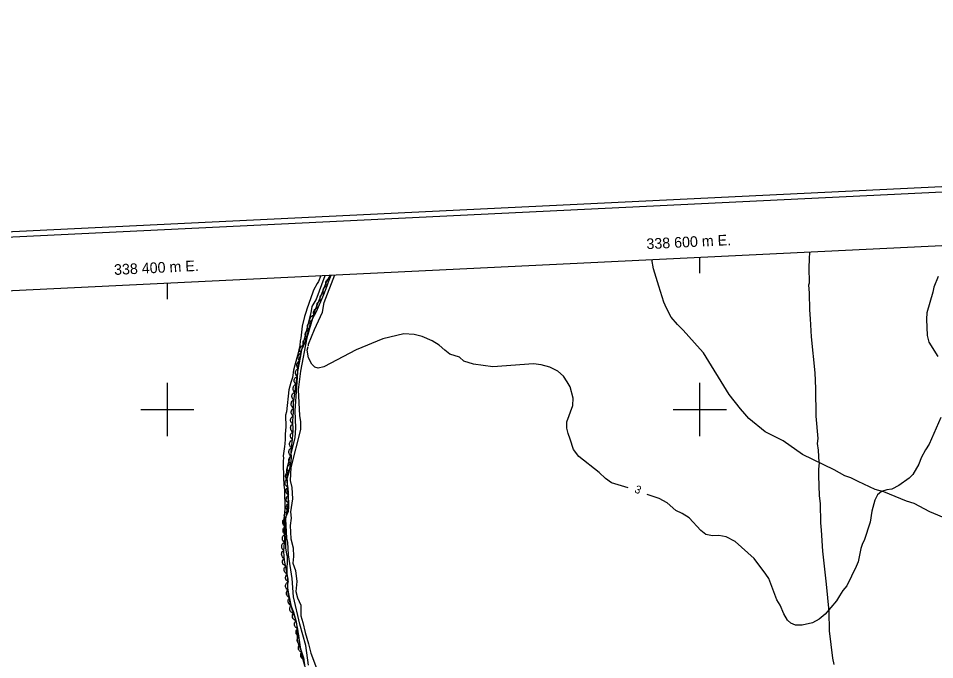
# Model space of a CAD drawing. Extents: x 336540 to 340074, y 5572036 to 5573747.
# Drawn here: x 338344 to 338688.2, y 5573506 to 5573746.9 of the extents above; entities that cross this region are included whole.
import ezdxf

# ---------------------------------------------------------------- set-up
doc = ezdxf.new("R2010")
doc.units = 0
for name, color, linetype in [('Niveau 2', 7, 'Continuous'), ('Niveau 22', 7, 'Continuous'), ('Niveau 4', 7, 'Continuous'), ('Niveau 44', 7, 'Continuous'), ('Niveau 60', 7, 'Continuous'), ('Niveau 61', 7, 'Continuous')]:
    doc.layers.add(name, color=color, linetype=linetype)

msp = doc.modelspace()

# ---------------------------------------------------------------- linework, layer by layer
at = {"layer": 'Niveau 2'}
for points in [[(338445.26, 5573550.12), (338444.85, 5573551.63), (338444.48, 5573558.75), (338445.52, 5573564.9), (338444.88, 5573577.44), (338446.16, 5573582.25), (338446.27, 5573582.43), (338448.01, 5573589.31), (338448.32, 5573593.07), (338447.99, 5573599.48), (338449.22, 5573617.46), (338454.07, 5573636.31), (338454.46, 5573638.7), (338455.85, 5573641.14), (338459.32, 5573650.35)], [(338461.19, 5573650.43), (338459.76, 5573648.08), (338457.59, 5573642.45), (338455.38, 5573637.22), (338452.35, 5573626.88), (338450, 5573614.43), (338449.11, 5573607.36), (338449.6, 5573597.71), (338450.07, 5573595.34), (338450.05, 5573592.47), (338446.36, 5573578.2), (338446.12, 5573573.27), (338446.75, 5573570.73), (338446.96, 5573566.5), (338446.21, 5573561.56), (338446.48, 5573559.18), (338446.13, 5573556.45), (338446.38, 5573551.37), (338447.23, 5573548.01), (338447.4, 5573544.81), (338447.19, 5573542.26), (338448.13, 5573539.53), (338448.65, 5573535.43), (338448.3, 5573531.69), (338448.88, 5573529.29), (338450.18, 5573526.51), (338450.13, 5573522.51), (338450.85, 5573519.98), (338451.78, 5573516.18), (338453.03, 5573511.96), (338453.96, 5573508.45), (338457.53, 5573498.82)], [(338453.02, 5573623.86), (338452.98, 5573624.52), (338455.24, 5573630.07), (338458.3, 5573636.52), (338458.96, 5573640.12), (338462.92, 5573650.51)], [(338689.56, 5573649.95), (338687.9, 5573645.96), (338687.48, 5573644.07), (338685.33, 5573636.32), (338685.12, 5573633.93), (338685.42, 5573627.83), (338686.06, 5573625.31), (338689.38, 5573619.88)], [(338573.14, 5573570.53), (338566.87, 5573572.5), (338564.58, 5573574.08), (338562.26, 5573576.34), (338554.51, 5573582.4), (338552.51, 5573585.01), (338551.31, 5573588.85), (338550.52, 5573591.01), (338550.08, 5573593.03), (338550.11, 5573595.41), (338552.35, 5573601.47), (338552.38, 5573604.19), (338551.31, 5573608.54), (338550.22, 5573610.36), (338548.75, 5573612.49), (338546.62, 5573614.41), (338543.65, 5573615.95), (338540.41, 5573616.82), (338537.52, 5573617.16), (338522.32, 5573616.04), (338515, 5573617.03), (338511.38, 5573618.18), (338509.77, 5573619.64), (338506.16, 5573620.82), (338504.22, 5573622.24), (338502.1, 5573624.16), (338499.48, 5573625.73), (338495.67, 5573627.4), (338492.75, 5573628.1), (338488.85, 5573628.42), (338480.97, 5573626.47), (338470.88, 5573622.38), (338458.84, 5573616.01), (338456.66, 5573615.57), (338455.46, 5573615.84), (338454.22, 5573616.96), (338453.07, 5573619.44), (338452.58, 5573622.32), (338452.85, 5573623.67)], [(338690.55, 5573597.03), (338686.17, 5573586.96), (338684.75, 5573584.86), (338683.2, 5573581.89), (338682.32, 5573579.45), (338679.96, 5573575.62), (338678.69, 5573574.18), (338674.76, 5573571.45), (338672.12, 5573570.13), (338670.27, 5573569.85), (338668.27, 5573569.23), (338666.81, 5573567.98), (338665.73, 5573565.89), (338664.58, 5573561.75), (338663.94, 5573557.66), (338661.76, 5573550.75), (338661.13, 5573549.68), (338660.55, 5573547.8), (338659.46, 5573542.82), (338658.69, 5573541.07), (338655.17, 5573533.77), (338653.73, 5573532.01), (338652.48, 5573530.06), (338651.41, 5573528.15), (338647.08, 5573523.17), (338644.82, 5573521.19), (338642.34, 5573519.88), (338638.49, 5573518.99), (338635.96, 5573519.05), (338634.22, 5573519.8), (338632.98, 5573520.92), (338631.51, 5573523.22), (338630.17, 5573526.55), (338628.88, 5573528.52), (338625.91, 5573536.51), (338624.81, 5573538.15), (338620.45, 5573544.03), (338613.34, 5573550.47), (338609.88, 5573552.16), (338607.14, 5573552.69), (338604.78, 5573552.55), (338602.23, 5573553.1), (338600.45, 5573554.55), (338595.97, 5573559.25), (338593.36, 5573560.97), (338590.94, 5573562.04), (338587.73, 5573564.91), (338584.76, 5573566.62), (338580.24, 5573568.02)], [(338453.04, 5573504.02), (338452.07, 5573511.34), (338449.74, 5573519.34), (338447.42, 5573529.64), (338446.88, 5573536.46), (338445.51, 5573545.39), (338445.26, 5573550.12)]]:
    msp.add_lwpolyline(points, dxfattribs=at)
at = {"layer": 'Niveau 22'}
for points in [[(338650.45, 5573504.2), (338650.01, 5573506.55), (338648.73, 5573516.83), (338648.57, 5573524.12), (338647.62, 5573534.43), (338646.25, 5573546.75), (338645.73, 5573554.71), (338645.45, 5573557.41), (338645.29, 5573564.7), (338645.01, 5573567.56), (338644.68, 5573575.18), (338644.74, 5573577.56), (338644.98, 5573579.94), (338644.81, 5573580.09), (338644.61, 5573584.67), (338644.16, 5573587.2), (338644.42, 5573589.08), (338643.72, 5573597.53), (338643.61, 5573607.86), (338643.35, 5573613.8), (338641.93, 5573627.3), (338641.64, 5573634.06), (338641.31, 5573637.45), (338641.22, 5573643.71), (338640.91, 5573646.75), (338641.21, 5573647.61), (338641.12, 5573653.38), (338641.17, 5573656.43), (338641.37, 5573659.16)], [(338693.3, 5573558.63), (338686.41, 5573561.56), (338680.52, 5573564.7), (338677.59, 5573565.58), (338669.15, 5573569.11), (338665.89, 5573569.99), (338659.5, 5573572.93), (338656.73, 5573574.34), (338654.49, 5573575.09), (338650.51, 5573577.3), (338638.58, 5573583.06), (338631.26, 5573588.16), (338624.52, 5573591.59), (338618.36, 5573596.59), (338616.94, 5573598.4), (338615.34, 5573600.19), (338611.03, 5573605.6), (338601.39, 5573621.3), (338600.15, 5573622.59), (338593.74, 5573629.79), (338591.62, 5573631.88), (338589.3, 5573634.68), (338587.47, 5573638), (338586.53, 5573640.33), (338584.56, 5573646.33), (338582.59, 5573652.88), (338582.02, 5573656.28)]]:
    msp.add_lwpolyline(points, dxfattribs=at)
at = {"layer": 'Niveau 4'}
msp.add_lwpolyline([(338457.61, 5573650.26), (338456.84, 5573648.08), (338456.28, 5573647.27), (338454.96, 5573644.83), (338454.63, 5573644.02), (338452.36, 5573637.67), (338452.14, 5573636.74), (338451.5, 5573634.9), (338450.65, 5573631.32), (338450.16, 5573626.73), (338449.95, 5573625.81), (338449.76, 5573623.97), (338448.92, 5573620.28), (338448.59, 5573619.36), (338447.84, 5573616.59), (338447.42, 5573614.75), (338447.02, 5573611.99), (338446.37, 5573610.14), (338445.62, 5573607.37), (338444.75, 5573599.1), (338444.43, 5573597.84), (338444.51, 5573593.48), (338444.22, 5573590.73), (338444.25, 5573588.9), (338444.17, 5573587.06), (338443.96, 5573586.14), (338443.57, 5573582.58), (338443.59, 5573581.66), (338443.49, 5573580.75), (338443.63, 5573573.42), (338443.76, 5573572.5), (338443.78, 5573571.59), (338444.04, 5573569.76), (338444.17, 5573562.55), (338443.78, 5573558.88), (338443.87, 5573554.3), (338444.37, 5573551.56), (338444.44, 5573547.9), (338444.71, 5573545.73), (338444.96, 5573544.7), (338444.84, 5573538.4), (338445.11, 5573536.58), (338445.17, 5573532.92), (338445.3, 5573532), (338445.32, 5573531.09), (338445.58, 5573529.26), (338446.07, 5573527.44), (338447.39, 5573523.92), (338448.37, 5573520.28), (338448.63, 5573518.45), (338448.71, 5573513.88), (338449.2, 5573512.06), (338450.28, 5573509.34), (338450.54, 5573507.51), (338451.51, 5573503.87)], dxfattribs=at)
at = {"layer": 'Niveau 44'}
for points in [[(338451.71, 5573503.16), (338451.31, 5573506.65), (338450.19, 5573509.93), (338449.45, 5573515), (338448.88, 5573518.3), (338448.07, 5573521.72), (338446.91, 5573524.92), (338446.53, 5573526.45), (338445.53, 5573531.43), (338445.29, 5573532.98), (338445.41, 5573536.29), (338444.05, 5573543.34), (338443.86, 5573544.93), (338443.8, 5573546.67), (338443.84, 5573548.4), (338444.41, 5573555.15), (338444.15, 5573558.65), (338445.48, 5573561.83), (338445.58, 5573563.43), (338445.52, 5573568.64), (338445.41, 5573570.27), (338444.92, 5573573.55), (338445.84, 5573577.09), (338446.51, 5573580.43), (338446.59, 5573582.08), (338446.53, 5573583.83), (338446.59, 5573585.55), (338447.07, 5573588.81), (338447.16, 5573590.56), (338447.22, 5573592.24), (338447.17, 5573595.62), (338447.43, 5573599.12), (338447.44, 5573602.49), (338447.58, 5573604.16), (338449.04, 5573614.24), (338449.7, 5573617.52), (338450.22, 5573620.9), (338450.57, 5573622.49), (338451.95, 5573625.51), (338453.79, 5573632.26), (338454.38, 5573633.84), (338455.97, 5573636.83), (338458.81, 5573643.24), (338460.06, 5573646.44), (338460.52, 5573647.93), (338461.56, 5573650.45)], [(338458.95, 5573643.61), (338458.72, 5573643.95), (338458.59, 5573644.34), (338458.54, 5573644.66), (338458.58, 5573645.01), (338458.68, 5573645.37), (338458.88, 5573645.7), (338459.07, 5573645.96), (338459.36, 5573646.16), (338459.69, 5573646.32), (338460.05, 5573646.4)], [(338460.05, 5573646.4), (338459.79, 5573646.73), (338459.63, 5573647.1), (338459.55, 5573647.42), (338459.57, 5573647.78), (338459.65, 5573648.14), (338459.82, 5573648.48), (338460, 5573648.75), (338460.27, 5573648.98), (338460.59, 5573649.16), (338460.93, 5573649.27)], [(338457.75, 5573640.86), (338457.53, 5573641.21), (338457.43, 5573641.6), (338457.38, 5573641.93), (338457.44, 5573642.28), (338457.56, 5573642.63), (338457.77, 5573642.95), (338457.98, 5573643.2), (338458.27, 5573643.39), (338458.62, 5573643.54), (338458.97, 5573643.6)], [(338456.54, 5573638.11), (338456.32, 5573638.47), (338456.21, 5573638.86), (338456.17, 5573639.19), (338456.22, 5573639.54), (338456.34, 5573639.89), (338456.56, 5573640.21), (338456.76, 5573640.46), (338457.06, 5573640.65), (338457.4, 5573640.79), (338457.75, 5573640.86)], [(338455.22, 5573635.42), (338455.03, 5573635.79), (338454.95, 5573636.19), (338454.93, 5573636.52), (338455.01, 5573636.86), (338455.15, 5573637.2), (338455.39, 5573637.51), (338455.61, 5573637.74), (338455.92, 5573637.91), (338456.27, 5573638.03), (338456.63, 5573638.07)], [(338453.13, 5573629.83), (338452.85, 5573630.14), (338452.69, 5573630.52), (338452.6, 5573630.83), (338452.6, 5573631.19), (338452.67, 5573631.55), (338452.83, 5573631.9), (338453, 5573632.18), (338453.26, 5573632.41), (338453.58, 5573632.6), (338453.92, 5573632.72)], [(338453.81, 5573632.77), (338453.62, 5573633.14), (338453.54, 5573633.54), (338453.52, 5573633.87), (338453.6, 5573634.21), (338453.74, 5573634.55), (338453.98, 5573634.86), (338454.2, 5573635.09), (338454.51, 5573635.26), (338454.86, 5573635.38), (338455.22, 5573635.42)], [(338452.34, 5573626.93), (338452.07, 5573627.25), (338451.9, 5573627.62), (338451.81, 5573627.94), (338451.81, 5573628.29), (338451.88, 5573628.65), (338452.04, 5573629), (338452.21, 5573629.28), (338452.47, 5573629.51), (338452.79, 5573629.71), (338453.13, 5573629.83)], [(338451.32, 5573624.12), (338451.1, 5573624.48), (338451, 5573624.87), (338450.96, 5573625.2), (338451.02, 5573625.55), (338451.14, 5573625.9), (338451.36, 5573626.21), (338451.57, 5573626.46), (338451.87, 5573626.65), (338452.21, 5573626.79), (338452.56, 5573626.85)], [(338450.07, 5573621.39), (338449.85, 5573621.75), (338449.75, 5573622.14), (338449.71, 5573622.47), (338449.77, 5573622.82), (338449.89, 5573623.17), (338450.11, 5573623.48), (338450.32, 5573623.73), (338450.62, 5573623.92), (338450.96, 5573624.06), (338451.32, 5573624.12)], [(338449.83, 5573618.35), (338449.52, 5573618.64), (338449.32, 5573618.99), (338449.19, 5573619.29), (338449.15, 5573619.64), (338449.18, 5573620.01), (338449.3, 5573620.38), (338449.43, 5573620.67), (338449.67, 5573620.93), (338449.96, 5573621.16), (338450.28, 5573621.32)], [(338448.78, 5573612.45), (338448.47, 5573612.73), (338448.26, 5573613.08), (338448.13, 5573613.38), (338448.09, 5573613.73), (338448.11, 5573614.1), (338448.23, 5573614.46), (338448.36, 5573614.76), (338448.6, 5573615.03), (338448.89, 5573615.26), (338449.21, 5573615.42)], [(338449.27, 5573615.41), (338448.98, 5573615.7), (338448.79, 5573616.06), (338448.68, 5573616.37), (338448.66, 5573616.72), (338448.7, 5573617.09), (338448.84, 5573617.45), (338448.99, 5573617.74), (338449.23, 5573617.99), (338449.53, 5573618.21), (338449.87, 5573618.35)], [(338448.35, 5573609.48), (338448.04, 5573609.76), (338447.83, 5573610.11), (338447.7, 5573610.41), (338447.66, 5573610.76), (338447.68, 5573611.13), (338447.8, 5573611.5), (338447.93, 5573611.79), (338448.17, 5573612.06), (338448.46, 5573612.29), (338448.78, 5573612.45)], [(338447.92, 5573606.51), (338447.61, 5573606.79), (338447.4, 5573607.14), (338447.27, 5573607.44), (338447.23, 5573607.79), (338447.25, 5573608.16), (338447.37, 5573608.53), (338447.5, 5573608.82), (338447.74, 5573609.09), (338448.03, 5573609.32), (338448.35, 5573609.48)], [(338447.49, 5573603.54), (338447.18, 5573603.82), (338446.97, 5573604.17), (338446.84, 5573604.47), (338446.8, 5573604.82), (338446.82, 5573605.19), (338446.94, 5573605.56), (338447.07, 5573605.86), (338447.31, 5573606.12), (338447.6, 5573606.35), (338447.92, 5573606.51)], [(338447.43, 5573600.54), (338447.09, 5573600.77), (338446.83, 5573601.09), (338446.66, 5573601.37), (338446.57, 5573601.71), (338446.54, 5573602.08), (338446.61, 5573602.46), (338446.7, 5573602.77), (338446.89, 5573603.07), (338447.14, 5573603.34), (338447.44, 5573603.54)], [(338447.31, 5573597.54), (338446.99, 5573597.8), (338446.75, 5573598.14), (338446.6, 5573598.43), (338446.54, 5573598.78), (338446.53, 5573599.15), (338446.63, 5573599.52), (338446.74, 5573599.82), (338446.95, 5573600.1), (338447.22, 5573600.36), (338447.54, 5573600.54)], [(338447.09, 5573594.55), (338446.76, 5573594.81), (338446.53, 5573595.15), (338446.38, 5573595.44), (338446.32, 5573595.78), (338446.31, 5573596.15), (338446.4, 5573596.53), (338446.51, 5573596.83), (338446.73, 5573597.11), (338447, 5573597.36), (338447.31, 5573597.54)], [(338447.23, 5573591.55), (338446.88, 5573591.78), (338446.62, 5573592.09), (338446.44, 5573592.37), (338446.35, 5573592.71), (338446.31, 5573593.08), (338446.37, 5573593.46), (338446.45, 5573593.77), (338446.64, 5573594.07), (338446.89, 5573594.34), (338447.19, 5573594.55)], [(338447.06, 5573588.55), (338446.72, 5573588.8), (338446.48, 5573589.13), (338446.33, 5573589.42), (338446.25, 5573589.77), (338446.24, 5573590.14), (338446.32, 5573590.51), (338446.43, 5573590.82), (338446.64, 5573591.1), (338446.9, 5573591.36), (338447.21, 5573591.55)], [(338446.6, 5573585.59), (338446.29, 5573585.87), (338446.08, 5573586.22), (338445.95, 5573586.52), (338445.91, 5573586.87), (338445.93, 5573587.24), (338446.05, 5573587.61), (338446.18, 5573587.9), (338446.42, 5573588.17), (338446.71, 5573588.4), (338447.03, 5573588.56)], [(338446.49, 5573582.59), (338446.15, 5573582.84), (338445.9, 5573583.16), (338445.74, 5573583.45), (338445.66, 5573583.79), (338445.64, 5573584.16), (338445.72, 5573584.54), (338445.82, 5573584.85), (338446.03, 5573585.13), (338446.29, 5573585.4), (338446.59, 5573585.59)], [(338446.47, 5573579.59), (338446.14, 5573579.84), (338445.89, 5573580.17), (338445.74, 5573580.46), (338445.66, 5573580.81), (338445.65, 5573581.17), (338445.73, 5573581.55), (338445.83, 5573581.86), (338446.04, 5573582.14), (338446.31, 5573582.4), (338446.61, 5573582.59)], [(338445.76, 5573576.67), (338445.46, 5573576.96), (338445.27, 5573577.32), (338445.16, 5573577.64), (338445.14, 5573577.99), (338445.18, 5573578.35), (338445.32, 5573578.71), (338445.46, 5573579), (338445.71, 5573579.25), (338446.01, 5573579.47), (338446.35, 5573579.61)], [(338445.33, 5573570.81), (338444.95, 5573570.99), (338444.65, 5573571.26), (338444.44, 5573571.52), (338444.3, 5573571.84), (338444.22, 5573572.2), (338444.22, 5573572.58), (338444.26, 5573572.9), (338444.41, 5573573.22), (338444.62, 5573573.53), (338444.89, 5573573.77)], [(338444.98, 5573573.77), (338444.7, 5573574.08), (338444.53, 5573574.45), (338444.44, 5573574.77), (338444.44, 5573575.12), (338444.5, 5573575.48), (338444.65, 5573575.83), (338444.82, 5573576.12), (338445.08, 5573576.35), (338445.39, 5573576.55), (338445.73, 5573576.67)], [(338445.58, 5573567.82), (338445.21, 5573568.03), (338444.94, 5573568.33), (338444.75, 5573568.6), (338444.63, 5573568.93), (338444.58, 5573569.29), (338444.62, 5573569.68), (338444.68, 5573570), (338444.86, 5573570.3), (338445.09, 5573570.59), (338445.37, 5573570.81)], [(338445.56, 5573564.82), (338445.22, 5573565.05), (338444.96, 5573565.36), (338444.78, 5573565.64), (338444.69, 5573565.98), (338444.65, 5573566.35), (338444.71, 5573566.72), (338444.79, 5573567.04), (338444.98, 5573567.34), (338445.23, 5573567.61), (338445.53, 5573567.82)], [(338445.48, 5573561.82), (338445.15, 5573562.07), (338444.91, 5573562.41), (338444.76, 5573562.7), (338444.69, 5573563.04), (338444.68, 5573563.41), (338444.77, 5573563.79), (338444.88, 5573564.09), (338445.09, 5573564.38), (338445.36, 5573564.63), (338445.67, 5573564.81)], [(338444.32, 5573559.05), (338444.09, 5573559.4), (338443.98, 5573559.79), (338443.93, 5573560.12), (338443.97, 5573560.47), (338444.09, 5573560.82), (338444.29, 5573561.14), (338444.49, 5573561.4), (338444.79, 5573561.6), (338445.12, 5573561.75), (338445.48, 5573561.82)], [(338444.34, 5573556.09), (338443.98, 5573556.3), (338443.7, 5573556.6), (338443.51, 5573556.87), (338443.39, 5573557.2), (338443.33, 5573557.56), (338443.37, 5573557.94), (338443.43, 5573558.26), (338443.6, 5573558.57), (338443.84, 5573558.86), (338444.12, 5573559.09)], [(338443.98, 5573550.11), (338443.66, 5573550.38), (338443.43, 5573550.71), (338443.28, 5573551.01), (338443.22, 5573551.35), (338443.22, 5573551.72), (338443.32, 5573552.1), (338443.43, 5573552.4), (338443.65, 5573552.68), (338443.92, 5573552.93), (338444.24, 5573553.1)], [(338444.24, 5573553.1), (338443.91, 5573553.37), (338443.68, 5573553.7), (338443.54, 5573554), (338443.47, 5573554.34), (338443.47, 5573554.71), (338443.57, 5573555.08), (338443.68, 5573555.39), (338443.9, 5573555.67), (338444.18, 5573555.92), (338444.49, 5573556.09)], [(338443.73, 5573547.12), (338443.41, 5573547.39), (338443.18, 5573547.72), (338443.03, 5573548.02), (338442.97, 5573548.37), (338442.97, 5573548.73), (338443.06, 5573549.11), (338443.18, 5573549.41), (338443.4, 5573549.69), (338443.67, 5573549.94), (338443.98, 5573550.11)], [(338443.89, 5573544.12), (338443.53, 5573544.34), (338443.27, 5573544.65), (338443.09, 5573544.93), (338442.98, 5573545.26), (338442.94, 5573545.63), (338442.99, 5573546.01), (338443.07, 5573546.33), (338443.25, 5573546.63), (338443.49, 5573546.91), (338443.78, 5573547.12)], [(338444.47, 5573541.17), (338444.08, 5573541.34), (338443.77, 5573541.6), (338443.55, 5573541.84), (338443.4, 5573542.16), (338443.3, 5573542.52), (338443.29, 5573542.9), (338443.31, 5573543.22), (338443.45, 5573543.55), (338443.65, 5573543.86), (338443.9, 5573544.12)], [(338445.04, 5573538.23), (338444.65, 5573538.39), (338444.34, 5573538.65), (338444.12, 5573538.9), (338443.97, 5573539.21), (338443.86, 5573539.57), (338443.86, 5573539.95), (338443.88, 5573540.28), (338444.02, 5573540.6), (338444.21, 5573540.92), (338444.47, 5573541.17)], [(338445.6, 5573535.28), (338445.22, 5573535.45), (338444.91, 5573535.71), (338444.69, 5573535.95), (338444.53, 5573536.27), (338444.43, 5573536.62), (338444.42, 5573537.01), (338444.45, 5573537.33), (338444.59, 5573537.66), (338444.78, 5573537.97), (338445.04, 5573538.23)], [(338445.26, 5573532.27), (338444.93, 5573532.51), (338444.68, 5573532.84), (338444.52, 5573533.13), (338444.44, 5573533.47), (338444.42, 5573533.84), (338444.5, 5573534.21), (338444.6, 5573534.52), (338444.81, 5573534.81), (338445.07, 5573535.07), (338445.37, 5573535.26)], [(338445.95, 5573529.33), (338445.57, 5573529.49), (338445.25, 5573529.75), (338445.03, 5573529.99), (338444.87, 5573530.3), (338444.77, 5573530.66), (338444.76, 5573531.04), (338444.78, 5573531.37), (338444.92, 5573531.69), (338445.11, 5573532.01), (338445.36, 5573532.27)], [(338446.54, 5573526.38), (338446.16, 5573526.55), (338445.84, 5573526.81), (338445.62, 5573527.05), (338445.47, 5573527.36), (338445.36, 5573527.72), (338445.35, 5573528.1), (338445.37, 5573528.43), (338445.51, 5573528.75), (338445.7, 5573529.07), (338445.95, 5573529.33)], [(338447.27, 5573523.47), (338446.88, 5573523.62), (338446.55, 5573523.86), (338446.32, 5573524.09), (338446.15, 5573524.4), (338446.03, 5573524.75), (338446, 5573525.13), (338446.01, 5573525.46), (338446.13, 5573525.79), (338446.31, 5573526.12), (338446.55, 5573526.39)], [(338448.44, 5573520.7), (338448.04, 5573520.8), (338447.69, 5573521.01), (338447.43, 5573521.22), (338447.23, 5573521.51), (338447.07, 5573521.84), (338447, 5573522.22), (338446.98, 5573522.54), (338447.06, 5573522.89), (338447.21, 5573523.23), (338447.42, 5573523.52)], [(338449.01, 5573517.74), (338448.62, 5573517.89), (338448.3, 5573518.14), (338448.07, 5573518.37), (338447.9, 5573518.68), (338447.79, 5573519.04), (338447.76, 5573519.42), (338447.77, 5573519.74), (338447.89, 5573520.07), (338448.08, 5573520.4), (338448.32, 5573520.66)], [(338449.49, 5573514.78), (338449.11, 5573514.95), (338448.8, 5573515.22), (338448.58, 5573515.47), (338448.44, 5573515.79), (338448.34, 5573516.15), (338448.34, 5573516.53), (338448.37, 5573516.85), (338448.52, 5573517.18), (338448.72, 5573517.49), (338448.98, 5573517.74)], [(338449.92, 5573511.81), (338449.54, 5573511.99), (338449.24, 5573512.27), (338449.03, 5573512.52), (338448.89, 5573512.85), (338448.81, 5573513.21), (338448.82, 5573513.59), (338448.86, 5573513.91), (338449.01, 5573514.23), (338449.22, 5573514.54), (338449.48, 5573514.78)], [(338450.35, 5573508.84), (338449.97, 5573509.02), (338449.67, 5573509.3), (338449.46, 5573509.55), (338449.32, 5573509.88), (338449.24, 5573510.24), (338449.25, 5573510.62), (338449.29, 5573510.94), (338449.44, 5573511.26), (338449.65, 5573511.57), (338449.92, 5573511.81)], [(338451.51, 5573506.05), (338451.11, 5573506.16), (338450.77, 5573506.38), (338450.51, 5573506.59), (338450.32, 5573506.88), (338450.17, 5573507.22), (338450.11, 5573507.6), (338450.09, 5573507.92), (338450.18, 5573508.26), (338450.33, 5573508.6), (338450.55, 5573508.89)]]:
    msp.add_lwpolyline(points, dxfattribs=at)
at = {"layer": 'Niveau 60'}
for points in [[(336614.31, 5572036.41), (340073.91, 5572203.88), (339999.21, 5573746.9), (336539.61, 5573579.43), (336614.31, 5572036.41)], [(336616.21, 5572038.51), (340071.82, 5572205.78), (339997.32, 5573744.81), (336541.71, 5573577.54), (336616.21, 5572038.51)], [(339458.94, 5573698.73), (339531.5, 5572199.65), (336635.22, 5572059.46), (336562.66, 5573558.54), (339458.94, 5573698.73)]]:
    msp.add_lwpolyline(points, dxfattribs=at)
at = {"layer": 'Niveau 61'}
for points in [[(338600, 5573651.15), (338600, 5573657.15)], [(338400, 5573641.47), (338400, 5573647.47)], [(338400, 5573590), (338400, 5573610)], [(338600, 5573590), (338600, 5573610)], [(338390, 5573600), (338410, 5573600)], [(338590, 5573600), (338610, 5573600)]]:
    msp.add_lwpolyline(points, dxfattribs=at)

# ---------------------------------------------------------------- texts
at = {"layer": 'Niveau 2'}
msp.add_text('3', height=3, rotation=336.7827, dxfattribs=at).set_placement((338575.2, 5573568.99))
at = {"layer": 'Niveau 61'}
for s, p in [('338 600 m E.', (338580.05, 5573660.19)), ('338 400 m E.', (338380.09, 5573650.51))]:
    msp.add_text(s, height=4, rotation=2.7712, dxfattribs=at).set_placement(p)

doc.saveas('drawing.dxf')
